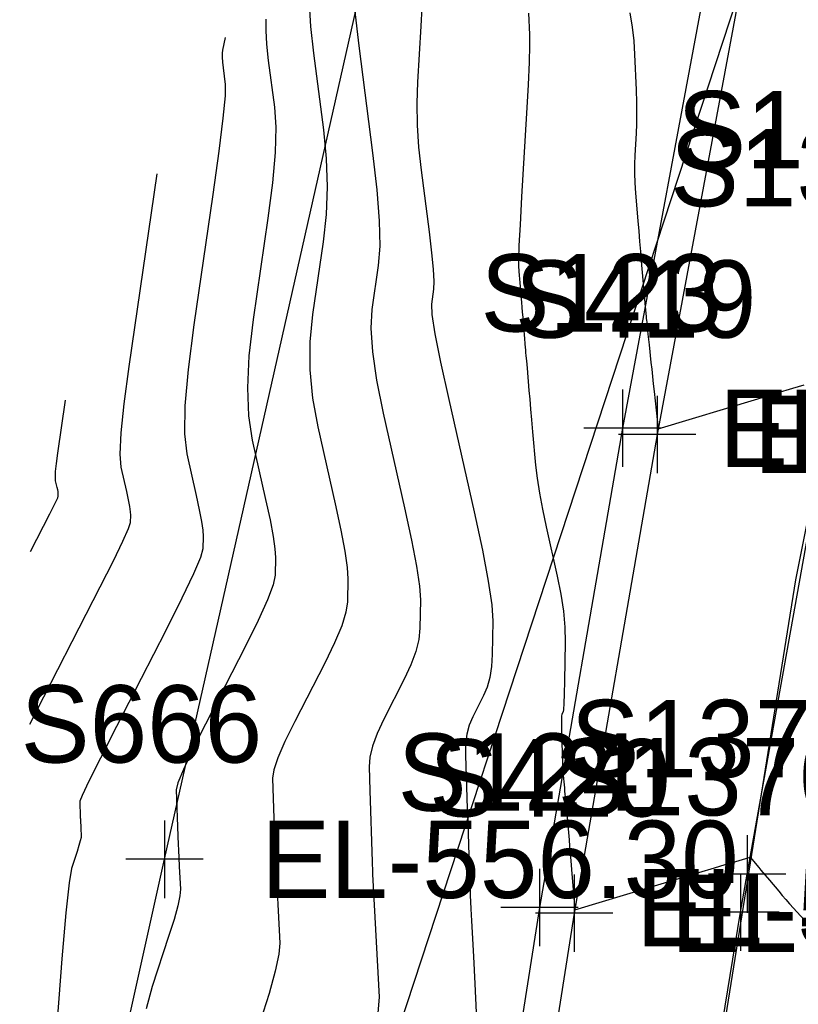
# Model space of a CAD drawing. Extents: x 1724534 to 1727318, y 657156 to 660047.
# Drawn here: x 1725410.6 to 1725450.9, y 658949.4 to 659000.3 of the extents above; entities that cross this region are included whole.
import ezdxf

# ---------------------------------------------------------------- set-up
doc = ezdxf.new("R2010")
doc.units = 0
for name, color, linetype in [('SURVEY - CONTOURS - Index with Text', 7, 'Continuous'), ('SURVEY - CONTOURS - Intermediate with optional Text', 7, 'Continuous'), ('SURVEY - DRAINAGE - Area Shapes', 7, 'Continuous'), ('SURVEY - DRAINAGE - Storm Sewer', 7, 'Continuous'), ('SURVEY - DTM - Breaklines', 7, 'Continuous'), ('SURVEY - DTM - Breaklines - Points - Elevations', 7, 'Continuous'), ('SURVEY - DTM - Breaklines - Points - Locators', 7, 'Continuous'), ('SURVEY - DTM - Breaklines - Points - Numbers', 7, 'Continuous'), ('SURVEY - NON-TRANSPORTATION - Features', 7, 'Continuous'), ('SURVEY - NON-TRANSPORTATION - Features - Points - Elevations', 7, 'Continuous'), ('SURVEY - NON-TRANSPORTATION - Features - Points - Locators', 7, 'Continuous'), ('SURVEY - NON-TRANSPORTATION - Features - Points - Numbers', 7, 'Continuous'), ('SURVEY - TRANSPORTATION - Features', 7, 'Continuous'), ('SURVEY - TRANSPORTATION - Features - Points - Elevations', 7, 'Continuous'), ('SURVEY - TRANSPORTATION - Features - Points - Locators', 7, 'Continuous'), ('SURVEY - TRANSPORTATION - Features - Points - Numbers', 7, 'Continuous'), ('SURVEY - TRANSPORTATION - Roads', 7, 'Continuous'), ('SURVEY - TRANSPORTATION - Roads - Points - Locators', 7, 'Continuous'), ('SURVEY - TRANSPORTATION - Roads - Points - Numbers', 7, 'Continuous')]:
    doc.layers.add(name, color=color, linetype=linetype)

msp = doc.modelspace()

# ---------------------------------------------------------------- linework, layer by layer
at = {"layer": 'SURVEY - CONTOURS - Index with Text'}
for points in [[(1725431.44, 659000.891), (1725431.385, 658999.927), (1725431.216, 658997.043), (1725431.18, 658995.947), (1725431.198, 658994.823), (1725431.272, 658993.671), (1725431.401, 658992.49), (1725431.817, 658989.304), (1725431.949, 658988.222), (1725432.031, 658987.367), (1725432.063, 658986.737), (1725432.045, 658986.334), (1725431.933, 658985.559), (1725431.957, 658985.033), (1725432.116, 658984.037), (1725432.408, 658982.569), (1725432.833, 658980.631), (1725434.147, 658974.834), (1725434.576, 658972.851), (1725434.88, 658971.248), (1725435.057, 658970.026), (1725435.109, 658969.185), (1725435.078, 658967.449), (1725435.042, 658966.829), (1725434.956, 658966.269), (1725434.821, 658965.769), (1725434.636, 658965.33), (1725434.077, 658964.24), (1725433.896, 658963.808), (1725433.773, 658963.33), (1725433.707, 658962.807), (1725433.698, 658962.238), (1725433.771, 658960.063), (1725433.792, 658959.454), (1725433.813, 658958.833), (1725433.834, 658958.201), (1725433.891, 658956.501), (1725433.923, 658955.534), (1725433.932, 658955.281), (1725433.935, 658955.183), (1725433.937, 658955.125), (1725433.942, 658955.02), (1725433.979, 658954.304), (1725434.011, 658953.695), (1725434.108, 658951.845), (1725434.144, 658951.144), (1725434.182, 658950.428), (1725434.259, 658948.951)], [(1725411.174, 658963.849), (1725414.814, 658970.954), (1725415.497, 658972.304), (1725415.986, 658973.308), (1725416.28, 658973.967), (1725416.379, 658974.281), (1725416.386, 658974.656), (1725416.375, 658974.838), (1725416.336, 658975.102), (1725416.271, 658975.449), (1725416.178, 658975.878), (1725415.894, 658977.132), (1725415.839, 658977.81), (1725415.889, 658978.905), (1725416.043, 658980.415), (1725416.301, 658982.342), (1725417.749, 658992.305)]]:
    msp.add_lwpolyline(points, dxfattribs=at)
at = {"layer": 'SURVEY - CONTOURS - Intermediate with optional Text'}
for points in [[(1725425.616, 659001.086), (1725425.685, 658999.916), (1725425.838, 658998.534), (1725426.356, 658994.57), (1725426.501, 658993.094), (1725426.545, 658991.637), (1725426.49, 658990.2), (1725426.336, 658988.783), (1725425.79, 658985.03), (1725425.654, 658983.613), (1725425.653, 658982.173), (1725425.787, 658980.713), (1725426.058, 658979.231), (1725426.959, 658975.252), (1725427.254, 658973.89), (1725427.462, 658972.79), (1725427.584, 658971.951), (1725427.62, 658971.373), (1725427.598, 658970.182), (1725427.519, 658969.649), (1725427.296, 658968.944), (1725426.929, 658968.066), (1725426.419, 658967.016), (1725424.867, 658963.987), (1725424.359, 658962.952), (1725423.999, 658962.118), (1725423.788, 658961.486), (1725423.725, 658961.056), (1725423.777, 658959.503), (1725423.843, 658957.544), (1725423.858, 658957.09), (1725423.861, 658957.031), (1725423.869, 658956.878), (1725424.096, 658952.527), (1725424.049, 658951.959), (1725423.863, 658951.095), (1725423.54, 658949.935), (1725423.079, 658948.48)], [(1725427.962, 659000.837), (1725428.175, 658998.914), (1725428.896, 658993.395), (1725429.118, 658991.478), (1725429.24, 658989.866), (1725429.265, 658988.559), (1725429.191, 658987.558), (1725428.862, 658985.295), (1725428.806, 658984.323), (1725428.884, 658983.105), (1725429.097, 658981.641), (1725429.445, 658979.931), (1725430.553, 658975.043), (1725430.915, 658973.37), (1725431.171, 658972.019), (1725431.321, 658970.988), (1725431.364, 658970.279), (1725431.338, 658968.816), (1725431.28, 658968.239), (1725431.126, 658967.606), (1725430.875, 658966.918), (1725430.527, 658966.173), (1725429.472, 658964.113), (1725429.128, 658963.38), (1725428.886, 658962.724), (1725428.747, 658962.147), (1725428.711, 658961.647), (1725428.753, 658960.418), (1725428.876, 658956.742), (1725428.894, 658956.229), (1725428.898, 658956.108), (1725429.23, 658949.735), (1725429.164, 658948.941)], [(1725423.375, 659000.29), (1725423.366, 658999.706), (1725423.408, 658998.995), (1725423.501, 658998.155), (1725423.816, 658995.746), (1725423.884, 658994.709), (1725423.85, 658993.407), (1725423.716, 658991.84), (1725423.481, 658990.007), (1725422.719, 658984.766), (1725422.502, 658982.902), (1725422.421, 658981.242), (1725422.477, 658979.785), (1725422.67, 658978.532), (1725423.365, 658975.46), (1725423.593, 658974.41), (1725423.754, 658973.561), (1725423.848, 658972.913), (1725423.875, 658972.468), (1725423.859, 658971.548), (1725423.757, 658971.059), (1725423.465, 658970.281), (1725422.983, 658969.215), (1725422.31, 658967.86), (1725420.261, 658963.861), (1725419.59, 658962.524), (1725419.112, 658961.512), (1725418.828, 658960.826), (1725418.738, 658960.464), (1725418.818, 658958.091), (1725418.82, 658958.037), (1725418.876, 658956.969), (1725418.901, 658956.492), (1725418.962, 658955.32), (1725418.934, 658954.978), (1725418.822, 658954.456), (1725418.627, 658953.757), (1725418.348, 658952.879), (1725417.495, 658950.299), (1725417.193, 658949.145)], [(1725436.964, 659000.606), (1725437.01, 658999.506), (1725437.013, 658998.942), (1725436.988, 658998.076), (1725436.935, 658996.907), (1725436.854, 658995.436), (1725436.599, 658991.11), (1725436.518, 658989.669), (1725436.464, 658988.589), (1725436.437, 658987.872), (1725436.438, 658987.516), (1725436.477, 658987.05), (1725436.492, 658986.869), (1725436.508, 658986.675), (1725436.525, 658986.469), (1725436.543, 658986.249), (1725436.593, 658985.648), (1725436.613, 658985.412), (1725436.634, 658985.158), (1725436.657, 658984.884), (1725436.681, 658984.591), (1725436.748, 658983.785), (1725436.77, 658983.518), (1725436.786, 658983.325), (1725436.796, 658983.205), (1725436.8, 658983.158), (1725436.802, 658983.13), (1725436.808, 658983.067), (1725436.823, 658982.899), (1725436.847, 658982.627), (1725436.88, 658982.251), (1725436.982, 658981.108), (1725437.022, 658980.653), (1725437.067, 658980.143), (1725437.117, 658979.58), (1725437.172, 658978.963), (1725437.324, 658977.245), (1725437.401, 658976.562), (1725437.518, 658975.802), (1725437.675, 658974.964), (1725437.871, 658974.049), (1725438.447, 658971.504), (1725438.635, 658970.575), (1725438.765, 658969.697), (1725438.838, 658968.869), (1725438.853, 658968.091), (1725438.818, 658966.083), (1725438.803, 658965.419), (1725438.786, 658964.931), (1725438.767, 658964.621), (1725438.745, 658964.487), (1725438.683, 658964.366), (1725438.664, 658964.271), (1725438.655, 658964.079), (1725438.656, 658963.788), (1725438.666, 658963.4), (1725438.734, 658961.357), (1725438.811, 658960.562), (1725438.827, 658960.397), (1725438.841, 658960.243), (1725438.854, 658960.099), (1725438.866, 658959.965), (1725438.895, 658959.623), (1725438.909, 658959.471), (1725438.927, 658959.272), (1725438.949, 658959.025), (1725439.054, 658957.883), (1725439.084, 658957.548), (1725439.15, 658956.782), (1725439.185, 658956.349), (1725439.355, 658954.256), (1725444.735, 658955.874), (1725445.77, 658956.185), (1725446.568, 658956.425), (1725447.129, 658956.594), (1725447.454, 658956.692), (1725448.418, 658956.983), (1725448.872, 658956.443), (1725448.979, 658956.315), (1725449.422, 658955.787), (1725449.896, 658955.221), (1725450.077, 658955.007), (1725450.265, 658954.789), (1725450.46, 658954.567), (1725450.662, 658954.341), (1725451.211, 658953.734)], [(1725442.2, 659000.623), (1725442.316, 658999.886), (1725442.397, 658999.17), (1725442.443, 658998.474), (1725442.519, 658996.644), (1725442.541, 658995.989), (1725442.549, 658995.398), (1725442.544, 658994.87), (1725442.525, 658994.405), (1725442.458, 658993.25), (1725442.441, 658992.804), (1725442.442, 658992.331), (1725442.46, 658991.832), (1725442.496, 658991.307), (1725442.616, 658989.87), (1725442.66, 658989.335), (1725442.704, 658988.81), (1725442.747, 658988.292), (1725442.789, 658987.784), (1725442.984, 658985.432), (1725443.037, 658984.935), (1725443.049, 658984.83), (1725443.059, 658984.731), (1725443.069, 658984.636), (1725443.116, 658984.193), (1725443.136, 658984.011), (1725443.195, 658983.457), (1725443.291, 658982.551), (1725443.328, 658982.201), (1725443.367, 658981.834), (1725443.408, 658981.448), (1725443.451, 658981.043), (1725443.656, 658979.113), (1725448.819, 658980.669), (1725449.822, 658980.973), (1725450.618, 658981.217), (1725451.209, 658981.401)], [(1725421.28, 658999.344), (1725421.14, 658998.695), (1725421.119, 658998.534), (1725421.116, 658998.326), (1725421.131, 658998.074), (1725421.164, 658997.776), (1725421.276, 658996.921), (1725421.267, 658996.325), (1725421.155, 658995.178), (1725420.942, 658993.48), (1725420.626, 658991.232), (1725419.648, 658984.501), (1725419.35, 658982.192), (1725419.19, 658980.31), (1725419.167, 658978.857), (1725419.282, 658977.832), (1725419.772, 658975.669), (1725419.932, 658974.929), (1725420.045, 658974.331), (1725420.111, 658973.876), (1725420.13, 658973.562), (1725420.119, 658972.914), (1725419.996, 658972.469), (1725419.635, 658971.619), (1725419.037, 658970.363), (1725418.201, 658968.703), (1725415.656, 658963.735), (1725414.821, 658962.096), (1725414.225, 658960.906), (1725413.869, 658960.165), (1725413.752, 658959.873), (1725413.78, 658959.042), (1725413.781, 658959.011), (1725413.784, 658958.96), (1725413.812, 658958.43), (1725413.828, 658958.113), (1725413.818, 658957.996), (1725413.78, 658957.817), (1725413.713, 658957.578), (1725413.618, 658957.278), (1725413.326, 658956.395), (1725413.198, 658955.656), (1725413.03, 658954.099), (1725412.825, 658951.725), (1725412.581, 658948.533)], [(1725411.206, 658972.775), (1725412.209, 658974.731), (1725412.397, 658975.103), (1725412.531, 658975.379), (1725412.612, 658975.561), (1725412.64, 658975.647), (1725412.641, 658975.75), (1725412.638, 658975.8), (1725412.628, 658975.873), (1725412.61, 658975.969), (1725412.584, 658976.087), (1725412.506, 658976.432), (1725412.491, 658976.619), (1725412.505, 658976.92), (1725412.547, 658977.336), (1725412.618, 658977.867), (1725413.017, 658980.61)]]:
    msp.add_lwpolyline(points, dxfattribs=at)
at = {"layer": 'SURVEY - DRAINAGE - Area Shapes'}
msp.add_lwpolyline([(1725413.857, 659016.262), (1725457.865, 659006.777), (1725450.771, 658971.313), (1725440.158, 658905.178), (1725430.327, 658830.786), (1725434.818, 658762.279), (1725443.395, 658712.742), (1725438.076, 658666.381), (1725439.858, 658660.363), (1725446.978, 658655.619), (1725466.254, 658652.836), (1725462.782, 658619.36), (1725332.114, 658635.492), (1725320.808, 658709.212), (1725296.636, 658734.956), (1725279.099, 658753.634), (1725289.919, 658934.648), (1725297.605, 659050.843)], close=True, dxfattribs=at)
at = {"layer": 'SURVEY - DRAINAGE - Storm Sewer'}
msp.add_line((1725419.597, 658915.715), (1725449.396, 659006.368), dxfattribs=at)
at = {"layer": 'SURVEY - DTM - Breaklines'}
msp.add_lwpolyline([(1725504.884, 659250.966), (1725498.725, 659226.793), (1725492.704, 659202.503), (1725486.609, 659178.27), (1725480.544, 659153.955), (1725474.624, 659129.616), (1725468.741, 659105.278), (1725462.975, 659080.964), (1725457.482, 659056.509), (1725452.226, 659031.922), (1725447.641, 659009.959), (1725446.425, 659003.851), (1725441.811, 658979.15), (1725437.527, 658954.376), (1725432.503, 658922.481), (1725434.197, 658921.722)], dxfattribs=at)
at = {"layer": 'SURVEY - DTM - Breaklines - Points - Locators'}
for p, q in [((1725441.811, 658981.15), (1725441.811, 658977.15)), ((1725443.811, 658979.15), (1725439.811, 658979.15)), ((1725437.527, 658956.376), (1725437.527, 658952.376)), ((1725439.527, 658954.376), (1725435.527, 658954.376))]:
    msp.add_line(p, q, dxfattribs=at)
at = {"layer": 'SURVEY - NON-TRANSPORTATION - Features'}
msp.add_lwpolyline([(1725357.678, 658691.928), (1725363.165, 658711.31), (1725369.342, 658739.883), (1725375.283, 658769.307), (1725379.116, 658784.738), (1725384.76, 658809.108), (1725393.359, 658848.496), (1725405.647, 658900.795), (1725418.141, 658956.869), (1725428.713, 659003.816), (1725429.417, 659007.151)], dxfattribs=at)
at = {"layer": 'SURVEY - NON-TRANSPORTATION - Features - Points - Locators'}
for p, q in [((1725418.141, 658958.869), (1725418.141, 658954.869)), ((1725420.141, 658956.869), (1725416.141, 658956.869))]:
    msp.add_line(p, q, dxfattribs=at)
at = {"layer": 'SURVEY - TRANSPORTATION - Features'}
msp.add_lwpolyline([(1725506.673, 659250.514), (1725500.512, 659226.334), (1725494.493, 659202.049), (1725488.389, 659177.819), (1725482.327, 659153.516), (1725476.395, 659129.191), (1725470.514, 659104.862), (1725464.748, 659080.55), (1725459.259, 659056.109), (1725454.008, 659031.549), (1725449.429, 659009.612), (1725448.213, 659003.504), (1725443.603, 658978.829), (1725439.325, 658954.082), (1725434.304, 658922.209), (1725434.197, 658921.722)], dxfattribs=at)
at = {"layer": 'SURVEY - TRANSPORTATION - Features - Points - Locators'}
for p, q in [((1725443.603, 658980.829), (1725443.603, 658976.829)), ((1725445.603, 658978.829), (1725441.603, 658978.829)), ((1725439.325, 658956.082), (1725439.325, 658952.082)), ((1725441.325, 658954.082), (1725437.325, 658954.082))]:
    msp.add_line(p, q, dxfattribs=at)
at = {"layer": 'SURVEY - TRANSPORTATION - Roads'}
msp.add_lwpolyline([(1725435.76, 658873.112), (1725439.371, 658898.842), (1725439.657, 658900.819), (1725445.023, 658936.389), (1725447.926, 658954.139), (1725448.261, 658956.109), (1725453.558, 658985.616), (1725453.93, 658987.58), (1725458.117, 659009.159), (1725458.517, 659011.117), (1725466.292, 659048.286), (1725466.718, 659050.238), (1725471.114, 659069.737), (1725478.393, 659100.872), (1725479.306, 659104.764), (1725484.9, 659128.087), (1725485.373, 659130.029), (1725489.666, 659147.5), (1725494.922, 659168.852), (1725495.411, 659170.791), (1725504.745, 659207.606), (1725509.226, 659225.033), (1725509.717, 659226.971)], dxfattribs=at)
at = {"layer": 'SURVEY - TRANSPORTATION - Roads - Points - Locators'}
for p, q in [((1725448.261, 658958.109), (1725448.261, 658954.109)), ((1725450.261, 658956.109), (1725446.261, 658956.109)), ((1725447.926, 658956.139), (1725447.926, 658952.139)), ((1725449.926, 658954.139), (1725445.926, 658954.139))]:
    msp.add_line(p, q, dxfattribs=at)

# ---------------------------------------------------------------- texts
at = {"layer": 'SURVEY - DTM - Breaklines - Points - Elevations'}
for s, p in [('EL-553.27', (1725446.811, 658977.15)), ('EL-554.29', (1725442.527, 658952.376))]:
    msp.add_text(s, height=4, dxfattribs=at).set_placement(p)
at = {"layer": 'SURVEY - DTM - Breaklines - Points - Numbers'}
for s, p in [('S123', (1725434.475, 658984.15)), ('S124', (1725430.191, 658959.376))]:
    msp.add_text(s, height=4, dxfattribs=at).set_placement(p)
at = {"layer": 'SURVEY - NON-TRANSPORTATION - Features - Points - Elevations'}
msp.add_text('EL-556.30', height=4, dxfattribs=at).set_placement((1725423.141, 658954.869))
at = {"layer": 'SURVEY - NON-TRANSPORTATION - Features - Points - Numbers'}
msp.add_text('S666', height=4, dxfattribs=at).set_placement((1725410.695, 658961.869))
at = {"layer": 'SURVEY - TRANSPORTATION - Features - Points - Elevations'}
for s, p in [('EL-553.01', (1725448.603, 658976.829)), ('EL-554.01', (1725444.325, 658952.082))]:
    msp.add_text(s, height=4, dxfattribs=at).set_placement(p)
at = {"layer": 'SURVEY - TRANSPORTATION - Features - Points - Numbers'}
for s, p in [('S419', (1725436.251, 658983.829)), ('S420', (1725431.816, 658959.082))]:
    msp.add_text(s, height=4, dxfattribs=at).set_placement(p)
at = {"layer": 'SURVEY - TRANSPORTATION - Roads - Points - Numbers'}
for s, p in [('S1373', (1725444.642, 658992.58)), ('S1372', (1725444.27, 658990.616)), ('S1371', (1725439.131, 658961.109)), ('S1370', (1725438.465, 658959.139))]:
    msp.add_text(s, height=4, dxfattribs=at).set_placement(p)

doc.saveas('drawing.dxf')
